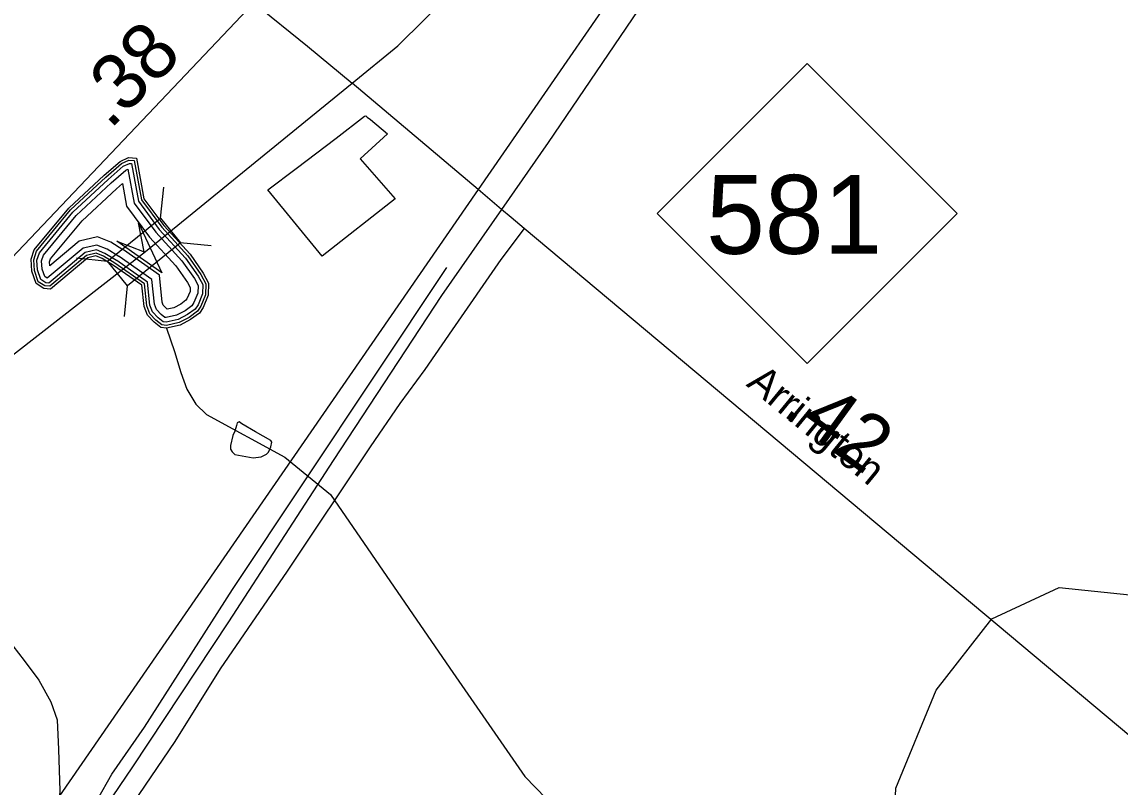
# Model space of a CAD drawing. Extents: x 2206922 to 2357709, y 510027 to 673830.
# Drawn here: x 2292649 to 2295085, y 582649 to 584347 of the extents above; entities that cross this region are included whole.
import ezdxf

# ---------------------------------------------------------------- set-up
doc = ezdxf.new("R2010")
doc.units = 0
for name, color, linetype in [('Exist Boundary Political City Limit New', 7, 'Continuous'), ('Exist Boundary Political Urban Extension UEB', 7, 'Continuous'), ('Exist Hydrographic Buffer Line', 7, 'Continuous'), ('Exist Hydrographic Creek Single Shore', 7, 'Continuous'), ('Exist Hydrographic Lake Shore', 7, 'Continuous'), ('Exist Hydrographic Misc Water Feature', 7, 'Continuous'), ('Exist Railroad Mainline', 7, 'Continuous'), ('Exist Railroad Siding', 7, 'Continuous'), ('Exist Road Non-System Type 51', 7, 'Continuous'), ('Exist Road Primary NC Attributed', 7, 'Continuous'), ('Exist Road Primary NC Label', 7, 'Continuous'), ('Exist Road Primary NC Mileage Hundredths English Label', 7, 'Continuous'), ('Exist Road Primary NC Shield CELL', 7, 'Continuous'), ('Exist Road Primary NC Shield Number Label', 7, 'Continuous'), ('Exist Road Primary US Divided Attributed', 7, 'Continuous'), ('Exist Road Primary US Mileage Tenths English Label', 7, 'Continuous'), ('Exist Road Primary US Structure Standard Bridge CELL', 7, 'Continuous'), ('Exist Road Secondary Structure Standard Bridge Attributed CELL', 7, 'Continuous'), ('Map Preparation Boundary City Limit Buffer Line', 7, 'Continuous')]:
    doc.layers.add(name, color=color, linetype=linetype)

msp = doc.modelspace()

# ---------------------------------------------------------------- linework, layer by layer
at = {"layer": 'Exist Boundary Political City Limit New'}
msp.add_lwpolyline([(2293477, 583954.9), (2293315, 583827.4), (2293194.2, 583975), (2293257.2, 584022.2), (2293346, 584089.7), (2293409, 584138.1), (2293412.2, 584139.2), (2293415, 584135.9), (2293422.2, 584130.7), (2293460.2, 584098.9), (2293399.2, 584043.4), (2293477, 583954.9)], dxfattribs=at)
at = {"layer": 'Exist Boundary Political Urban Extension UEB'}
for p, q in [((2294180.7, 584728.6), (2293661.2, 583975.8)), ((2293661.2, 583975.8), (2292732.5, 582629.8))]:
    msp.add_line(p, q, dxfattribs=at)
at = {"layer": 'Exist Hydrographic Buffer Line'}
for points in [[(2292855.1, 583812.1), (2292829.9, 583827.3), (2292813.6, 583834.1), (2292792.4, 583829), (2292710.7, 583760.6), (2292699.4, 583761.7), (2292685.1, 583770.7), (2292676.4, 583795.5), (2292675.2, 583819.7), (2292681.3, 583838.4), (2292756.9, 583930), (2292835.2, 584002.8), (2292869.8, 584032.9), (2292886.1, 584040.8), (2292898.2, 584039.7), (2292913.9, 583952.4), (2292959, 583891.5), (2293017.3, 583827.9), (2293046.1, 583787), (2293057.1, 583766.4), (2293056.5, 583742), (2293045.9, 583716.4), (2293038.6, 583705.2), (2293020, 583691.6), (2292997.9, 583680), (2292969.6, 583673.9), (2292959.3, 583674.9), (2292946.1, 583685.4), (2292932.4, 583699.8), (2292925.9, 583717.1), (2292920.8, 583766.1), (2292855.2, 583812)], [(2292858.7, 583818.1), (2292833.1, 583833.6), (2292814.2, 583841.6), (2292789.1, 583835.6), (2292708.4, 583767.9), (2292701.7, 583768.6), (2292691, 583775.4), (2292683.4, 583796.9), (2292682.3, 583818.8), (2292687.6, 583834.9), (2292762.1, 583925.1), (2292840, 583997.5), (2292873.7, 584026.9), (2292887.4, 584033.5), (2292892.2, 584033.1), (2292907.2, 583949.5), (2292953.6, 583887), (2293011.8, 583823.4), (2293040, 583783.3), (2293049.9, 583764.7), (2293049.4, 583743.5), (2293039.6, 583719.8), (2293033.4, 583710.2), (2293016.3, 583697.7), (2292995.5, 583686.7), (2292969.2, 583681), (2292962.1, 583681.7), (2292951, 583690.6), (2292938.6, 583703.7), (2292932.9, 583718.8), (2292927.6, 583770.1), (2292859.1, 583817.9)], [(2292864, 583826.8), (2292837.7, 583842.7), (2292815.1, 583852.2), (2292784.4, 583844.9), (2292705.2, 583778.5), (2292705.1, 583778.5), (2292699.4, 583782.1), (2292693.5, 583798.9), (2292692.6, 583817.4), (2292696.6, 583829.9), (2292769.5, 583918.1), (2292846.8, 583990), (2292879.3, 584018.4), (2292884.1, 584020.7), (2292897.7, 583945.3), (2292945.7, 583880.5), (2293003.9, 583817.1), (2293031.4, 583777.9), (2293039.7, 583762.3), (2293039.3, 583745.7), (2293030.6, 583724.5), (2293025.9, 583717.2), (2293010.9, 583706.3), (2292992, 583696.3), (2292968.6, 583691.3), (2292966.1, 583691.5), (2292957.8, 583698.1), (2292947.3, 583709.2), (2292942.8, 583721.1), (2292937.2, 583775.8), (2292864.6, 583826.4)], [(2292873.1, 583841.9), (2292845.8, 583858.5), (2292816.6, 583870.7), (2292776.2, 583861.1), (2292710.8, 583806.2), (2292710.4, 583815), (2292712.4, 583821.3), (2292782.4, 583906), (2292858.6, 583976.8), (2292872, 583988.5), (2292881, 583938.1), (2292932.1, 583869.3), (2292990.1, 583806), (2293016.3, 583768.7), (2293022, 583758.1), (2293021.8, 583749.4), (2293014.9, 583732.7), (2293012.8, 583729.6), (2293001.5, 583721.3), (2292985.9, 583713.1), (2292971.3, 583710), (2292969.8, 583711.2), (2292962.6, 583718.7), (2292960.2, 583725.2), (2292953.9, 583785.6), (2292874.3, 583841.2)]]:
    msp.add_lwpolyline(points, dxfattribs=at)
at = {"layer": 'Exist Hydrographic Creek Single Shore'}
for points in [[(2292969.9, 583667.9), (2292987.1, 583615.9), (2293001.1, 583569.4), (2293015.1, 583532.6), (2293034.4, 583499.3), (2293058.5, 583475.8), (2293231.8, 583381.5), (2293333.8, 583298.8), (2293598.6, 582913), (2293764.8, 582672.6), (2293929.2, 582502.7), (2294211.5, 582249.8), (2294530.6, 581980.7), (2294822.8, 581672.8), (2294898, 581600.6)], [(2294898, 581600.6), (2294905, 581741.5), (2294937, 581783.4), (2294943.9, 581934.1), (2294674.9, 582264.3), (2294581, 582489.2), (2294588, 582646.4), (2294677, 582864.4), (2294801, 583022.6), (2294949.9, 583091.7), (2295541.9, 583030.5)]]:
    msp.add_lwpolyline(points, dxfattribs=at)
at = {"layer": 'Exist Hydrographic Lake Shore'}
for points in [[(2292852, 583807), (2292827.2, 583822), (2292813.1, 583827.9), (2292795.1, 583823.6), (2292712.6, 583754.5), (2292697.4, 583756), (2292680.3, 583766.8), (2292670.5, 583794.3), (2292669.2, 583820.5), (2292676, 583841.3), (2292752.6, 583934), (2292831.3, 584007.2), (2292866.5, 584037.9), (2292885, 584046.8), (2292903.2, 584045.2), (2292919.5, 583954.8), (2292963.6, 583895.3), (2293021.9, 583831.6), (2293051.1, 583790.1), (2293063, 583767.8), (2293062.4, 583740.8), (2293051.1, 583713.7), (2293043, 583701.1), (2293023.2, 583686.6), (2293000, 583674.4), (2292969.9, 583667.9)], [(2292969.9, 583667.9), (2292957, 583669.2), (2292942.1, 583681), (2292927.3, 583696.6), (2292920.1, 583715.7), (2292915.2, 583762.8), (2292852, 583807)]]:
    msp.add_lwpolyline(points, dxfattribs=at)
at = {"layer": 'Exist Hydrographic Misc Water Feature'}
msp.add_lwpolyline([(2293121, 583439.3), (2293116.7, 583429.4), (2293111.4, 583407.1), (2293111.4, 583399.4), (2293115.5, 583393.5), (2293121.2, 583387.4), (2293161.6, 583379.6), (2293179.5, 583381.8), (2293191.6, 583388.1), (2293195.5, 583392), (2293199.2, 583398.3), (2293201.4, 583404.1), (2293203.5, 583414.3), (2293201.2, 583418.3), (2293167, 583437.7), (2293136.8, 583455.6), (2293130.7, 583459.4), (2293126.6, 583457.5), (2293125.1, 583451.3), (2293121, 583439.3)], dxfattribs=at)
at = {"layer": 'Exist Railroad Mainline'}
for points in [[(2294193.2, 584621.1), (2294029.4, 584393.7), (2293816.4, 584079.9), (2293713.1, 583931.4)], [(2293713.1, 583931.4), (2293579.8, 583739.8), (2293339.3, 583373.8), (2293107, 583015.9), (2292893.9, 582694.1), (2292775.6, 582519)]]:
    msp.add_lwpolyline(points, dxfattribs=at)
at = {"layer": 'Exist Railroad Siding'}
msp.add_lwpolyline([(2292775.6, 582519), (2292799.2, 582577.3), (2292816.7, 582621.3), (2292848.2, 582677.6), (2292921.1, 582782.3), (2293116.2, 583087.8), (2293591.3, 583802)], dxfattribs=at)
at = {"layer": 'Exist Road Non-System Type 51'}
for points in [[(2293763.4, 583888.8), (2293711.7, 583820.1), (2293603.3, 583664), (2293542.7, 583576.2), (2293487.2, 583500.1), (2293421.4, 583404.6), (2293237, 583128.4), (2293088.7, 582911.6), (2292988.1, 582750.3), (2292855.2, 582554.1), (2292823, 582489.6), (2292797.2, 582439.3), (2292781.2, 582407.6)], [(2292308.3, 583301.9), (2292361.5, 583247.3), (2292429.1, 583175.4), (2292518.5, 583082.3), (2292603.3, 582995.1), (2292654, 582929.7), (2292686.3, 582886), (2292712.7, 582838.3), (2292727.1, 582798.4), (2292729.8, 582732.4), (2292732.7, 582640.6), (2292732.5, 582629.8)]]:
    msp.add_lwpolyline(points, dxfattribs=at)
at = {"layer": 'Exist Road Primary NC Attributed'}
for points in [[(2293163.5, 584389.7), (2293282.5, 584293.4), (2293381.4, 584211.6)], [(2293713.1, 583931.4), (2293661.2, 583975.8), (2293381.4, 584211.6)], [(2295109.1, 582760.6), (2293763.4, 583888.8), (2293734.2, 583913.3), (2293713.1, 583931.4)]]:
    msp.add_lwpolyline(points, dxfattribs=at)
at = {"layer": 'Exist Road Primary NC Shield CELL'}
msp.add_lwpolyline([(2294057.9, 583922.4), (2294390.9, 584255.4), (2294723.9, 583922.4), (2294390.9, 583589.4)], close=True, dxfattribs=at)
at = {"layer": 'Exist Road Primary US Divided Attributed'}
for points in [[(2293381.4, 584211.6), (2293482.8, 584294.2), (2293779.3, 584588.3), (2294014.7, 584847), (2294200.8, 585101), (2294323.9, 585298.5), (2294430.2, 585497.6), (2294541.5, 585703.5), (2294617.4, 585841.9), (2294662.9, 585960), (2294708.5, 586122.1), (2294750.7, 586322.9), (2294777.6, 586474.8), (2294810.6, 586721.2), (2294836, 586900.3), (2294945.7, 587543.4), (2294985.3, 587782.5), (2294998.4, 587857.7), (2295008.7, 587936.6)], [(2293163.5, 584389.7), (2292528.8, 583721.5), (2292072.1, 583271.5), (2291770.7, 583013.2)], [(2292922.8, 583837.7), (2293381.4, 584211.6)], [(2291811.5, 582974.5), (2292266.1, 583327.2), (2292301.5, 583354.2), (2292922.8, 583837.7)]]:
    msp.add_lwpolyline(points, dxfattribs=at)
at = {"layer": 'Exist Road Primary US Structure Standard Bridge CELL'}
for p, q in [((2292956.3, 583911.6), (2292963.4, 583980.3)), ((2292999.8, 583858.1), (2293068.4, 583851)), ((2292770.2, 583823.7), (2292838.8, 583816.6)), ((2292876.2, 583693.2), (2292883.3, 583761.8))]:
    msp.add_line(p, q, dxfattribs=at)
msp.add_lwpolyline([(2292838.8, 583816.6), (2292956.1, 583911.9), (2293000.6, 583857.1), (2292883.3, 583761.8)], close=True, dxfattribs=at)
at = {"layer": 'Exist Road Secondary Structure Standard Bridge Attributed CELL'}
msp.add_lwpolyline([(2292907.4, 583901.2), (2292959.3, 583790.8), (2292859.2, 583860.5), (2292920, 583837.4)], close=True, dxfattribs=at)
at = {"layer": 'Map Preparation Boundary City Limit Buffer Line'}
msp.add_lwpolyline([(2293477, 583954.9), (2293315, 583827.4), (2293194.2, 583975), (2293257.2, 584022.2), (2293346, 584089.7), (2293409, 584138.1), (2293412.2, 584139.2), (2293415, 584135.9), (2293422.2, 584130.7), (2293460.2, 584098.9), (2293399.2, 584043.4), (2293477, 583954.9)], dxfattribs=at)

# ---------------------------------------------------------------- texts
at = {"layer": 'Exist Road Primary NC Label'}
msp.add_text('Arrington', height=65.62, rotation=320.7349, dxfattribs=at).set_placement((2294253.9, 583540.9))
at = {"layer": 'Exist Road Primary NC Mileage Hundredths English Label'}
msp.add_text('.42', height=125, rotation=324.055, dxfattribs=at).set_placement((2294332.4, 583477))
at = {"layer": 'Exist Road Primary NC Shield Number Label'}
msp.add_text('581', height=175, dxfattribs=at).set_placement((2294167, 583832.7))
at = {"layer": 'Exist Road Primary US Mileage Tenths English Label'}
msp.add_text('.38', height=125, rotation=45.2316, dxfattribs=at).set_placement((2292844.1, 584106.6))

doc.saveas('drawing.dxf')
